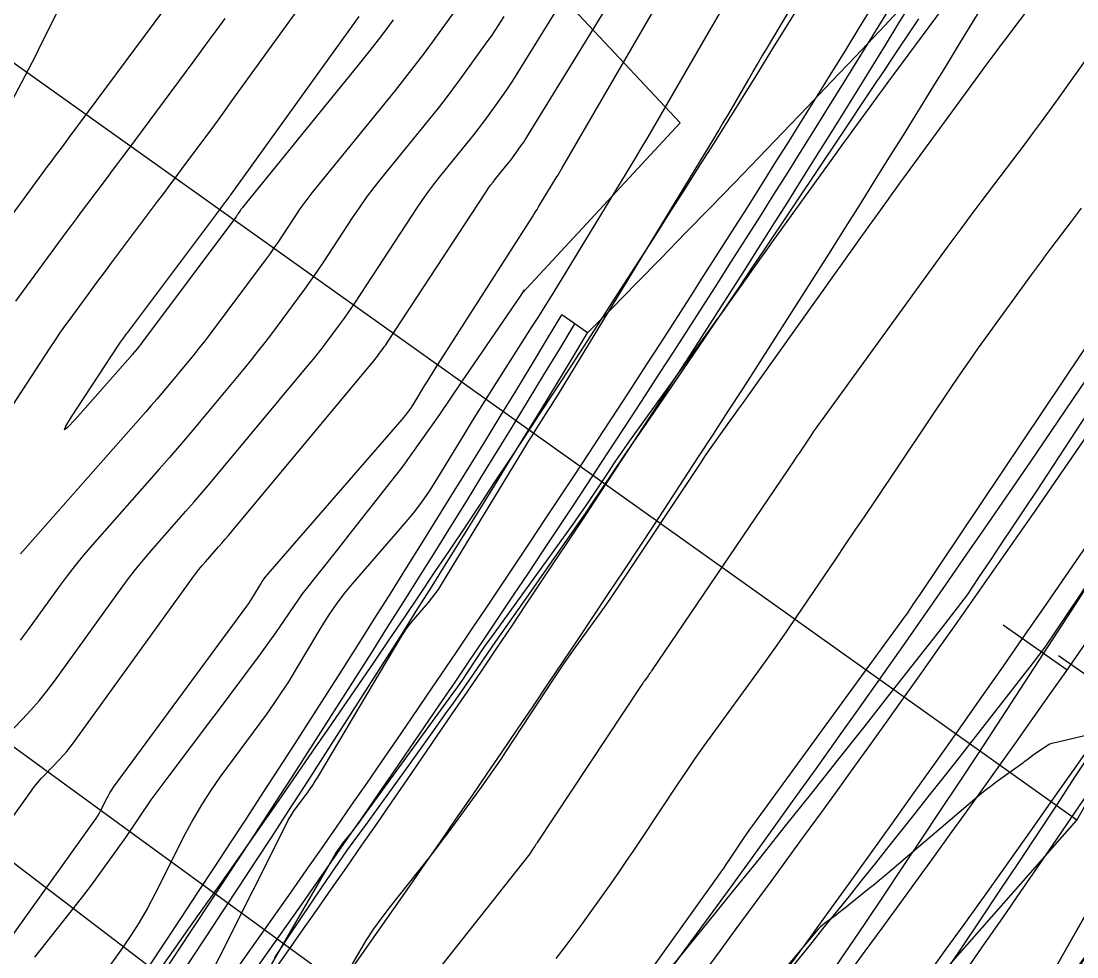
# Model space of a CAD drawing. Extents: x 658976 to 668726, y 639543 to 647196.
# Drawn here: x 662318.2 to 662385.7, y 643255.9 to 643315.7 of the extents above; entities that cross this region are included whole.
import ezdxf

# ---------------------------------------------------------------- set-up
doc = ezdxf.new("R2010")
doc.units = 0
for name, color, linetype in [('Ex_Major Contours', 7, 'Continuous'), ('Ex_Minor Contours', 7, 'Continuous'), ('R_Ramp 15 Degree_Min Ls', 7, 'Continuous'), ('R_Ramp 20 Degree Des Ls', 7, 'Continuous'), ('R_Ramp 20 Degree Des Ls Annot', 7, 'Continuous'), ('R_Ramp 20 Degree Existing Ramp', 7, 'Continuous'), ('R_Ramp 20 Degree_Min Ls', 7, 'Continuous')]:
    doc.layers.add(name, color=color, linetype=linetype)

msp = doc.modelspace()

# ---------------------------------------------------------------- linework, layer by layer
at = {"layer": 'Ex_Major Contours'}
for points in [[(662313.616, 643251.676), (662322.842, 643264.539), (662322.96, 643264.711), (662323.071, 643264.887), (662323.175, 643265.067), (662323.272, 643265.251), (662323.647, 643265.996), (662323.744, 643266.181), (662323.849, 643266.36), (662323.962, 643266.535), (662324.081, 643266.705), (662332.61, 643278.303), (662332.729, 643278.469), (662332.844, 643278.639), (662332.955, 643278.811), (662333.062, 643278.986), (662333.481, 643279.691), (662333.59, 643279.865), (662333.706, 643280.033), (662333.829, 643280.196), (662333.96, 643280.353), (662342.549, 643290.243), (662342.755, 643290.491), (662342.949, 643290.746), (662343.133, 643291.01), (662343.306, 643291.281), (662343.975, 643292.384), (662344.143, 643292.659), (662344.312, 643292.933), (662344.484, 643293.206), (662344.656, 643293.478), (662350.869, 643303.202), (662350.971, 643303.362), (662351.071, 643303.522), (662351.171, 643303.683), (662351.27, 643303.844), (662352.402, 643305.706), (662352.492, 643305.855), (662352.581, 643306.004), (662352.67, 643306.154), (662352.757, 643306.304), (662358.762, 643316.652)], [(662341.975, 643315.811), (662341.23, 643314.824), (662340.47, 643313.847), (662339.697, 643312.881), (662332.316, 643303.792), (662332.278, 643303.745), (662332.241, 643303.696), (662332.206, 643303.646), (662332.172, 643303.596), (662332.038, 643303.391), (662332.004, 643303.341), (662331.97, 643303.29), (662331.934, 643303.241), (662331.898, 643303.191), (662325.868, 643295.115), (662325.822, 643295.054), (662325.775, 643294.993), (662325.726, 643294.933), (662325.678, 643294.874), (662325.481, 643294.637), (662325.431, 643294.578), (662325.381, 643294.519), (662325.331, 643294.461), (662325.28, 643294.403), (662321.614, 643290.244), (662321.134, 643289.725), (662320.938, 643289.579), (662321.026, 643289.807), (662321.398, 643290.408), (662324.392, 643294.997), (662324.437, 643295.064), (662324.482, 643295.132), (662324.529, 643295.198), (662324.577, 643295.264), (662324.769, 643295.527), (662324.817, 643295.592), (662324.866, 643295.657), (662324.914, 643295.723), (662324.963, 643295.788), (662330.91, 643303.712), (662330.966, 643303.787), (662331.023, 643303.862), (662331.079, 643303.938), (662331.135, 643304.013), (662331.359, 643304.316), (662331.415, 643304.391), (662331.471, 643304.467), (662331.526, 643304.543), (662331.581, 643304.619), (662338.366, 643314.043), (662339.079, 643315.037), (662339.788, 643316.033)], [(662386.448, 643313.505), (662384.441, 643310.69), (662383.936, 643309.988), (662383.427, 643309.289), (662382.912, 643308.595), (662382.393, 643307.904), (662379.557, 643304.161), (662378.913, 643303.306), (662378.273, 643302.448), (662377.637, 643301.586), (662377.006, 643300.721), (662369.403, 643290.243), (662369.213, 643289.979), (662369.025, 643289.713), (662368.84, 643289.445), (662368.658, 643289.175), (662367.932, 643288.094), (662367.75, 643287.824), (662367.568, 643287.554), (662367.386, 643287.284), (662367.203, 643287.014), (662358.496, 643274.159), (662358.441, 643274.079), (662358.386, 643273.999), (662358.329, 643273.92), (662358.272, 643273.841), (662358.043, 643273.527), (662357.987, 643273.448), (662357.931, 643273.369), (662357.876, 643273.289), (662357.822, 643273.208), (662351.181, 643263.176), (662351.128, 643263.095), (662351.074, 643263.014), (662351.021, 643262.933), (662350.967, 643262.851), (662350.652, 643262.371), (662350.645, 643262.361), (662350.63, 643262.34), (662350.623, 643262.33), (662343.27, 643253.041)]]:
    msp.add_lwpolyline(points, dxfattribs=at)
at = {"layer": 'Ex_Minor Contours'}
for points in [[(662317.595, 643310.655), (662318.627, 643312.633), (662318.884, 643313.128), (662319.138, 643313.624), (662319.389, 643314.122), (662319.637, 643314.621), (662324.895, 643325.268)], [(662337.051, 643251.412), (662339.786, 643256.131), (662340.248, 643256.897), (662340.738, 643257.646), (662341.254, 643258.375), (662341.797, 643259.087), (662344.261, 643262.201), (662344.695, 643262.754), (662345.122, 643263.312), (662345.544, 643263.874), (662345.961, 643264.44), (662347.614, 643266.714), (662348.024, 643267.285), (662348.427, 643267.861), (662348.823, 643268.442), (662349.212, 643269.027), (662352.239, 643273.642), (662352.584, 643274.162), (662352.935, 643274.678), (662353.292, 643275.189), (662353.655, 643275.697), (662355.118, 643277.719), (662355.481, 643278.227), (662355.839, 643278.738), (662356.192, 643279.253), (662356.539, 643279.771), (662361.618, 643287.429), (662361.913, 643287.87), (662362.212, 643288.308), (662362.516, 643288.743), (662362.824, 643289.175), (662364.063, 643290.898), (662364.373, 643291.329), (662364.682, 643291.76), (662364.99, 643292.191), (662365.298, 643292.624), (662371.693, 643301.612), (662371.936, 643301.954), (662372.18, 643302.296), (662372.424, 643302.637), (662372.669, 643302.978), (662373.649, 643304.341), (662373.894, 643304.681), (662374.14, 643305.021), (662374.387, 643305.361), (662374.634, 643305.7), (662379.21, 643311.966), (662379.383, 643312.203), (662379.557, 643312.439), (662379.731, 643312.675), (662379.905, 643312.91), (662380.603, 643313.852), (662380.777, 643314.088), (662380.952, 643314.323), (662381.128, 643314.557), (662381.304, 643314.792), (662387.895, 643323.538)], [(662316.038, 643268.779), (662318.252, 643271.061), (662318.795, 643271.641), (662319.315, 643272.239), (662319.814, 643272.856), (662320.29, 643273.492), (662324.63, 643279.503), (662325.102, 643280.141), (662325.59, 643280.766), (662326.092, 643281.38), (662326.61, 643281.982), (662328.71, 643284.365), (662329.233, 643284.962), (662329.752, 643285.563), (662330.266, 643286.168), (662330.776, 643286.777), (662336.576, 643293.752), (662336.84, 643294.074), (662337.099, 643294.399), (662337.354, 643294.727), (662337.605, 643295.059), (662338.601, 643296.392), (662338.847, 643296.728), (662339.088, 643297.066), (662339.324, 643297.409), (662339.555, 643297.755), (662343.5, 643303.777), (662343.857, 643304.308), (662344.228, 643304.829), (662344.612, 643305.341), (662345.009, 643305.843), (662346.873, 643308.138), (662347.15, 643308.484), (662347.422, 643308.834), (662347.689, 643309.187), (662347.951, 643309.545), (662348.988, 643310.982), (662349.244, 643311.344), (662349.493, 643311.71), (662349.736, 643312.081), (662349.971, 643312.456), (662354.579, 643319.951)], [(662328.713, 643251.581), (662335.139, 643264.369), (662335.279, 643264.634), (662335.43, 643264.893), (662335.592, 643265.145), (662335.765, 643265.39), (662336.477, 643266.358), (662336.652, 643266.603), (662336.82, 643266.851), (662336.983, 643267.103), (662337.14, 643267.359), (662342.449, 643276.292), (662342.638, 643276.594), (662342.84, 643276.887), (662343.054, 643277.17), (662343.282, 643277.445), (662344.218, 643278.523), (662344.446, 643278.797), (662344.662, 643279.079), (662344.865, 643279.371), (662345.056, 643279.672), (662350.252, 643288.234), (662350.45, 643288.557), (662350.649, 643288.88), (662350.85, 643289.201), (662351.053, 643289.521), (662351.869, 643290.798), (662352.072, 643291.117), (662352.274, 643291.438), (662352.473, 643291.76), (662352.671, 643292.084), (662362.471, 643308.198), (662362.758, 643308.672), (662363.043, 643309.148), (662363.325, 643309.626), (662363.605, 643310.105), (662364.718, 643312.024), (662364.997, 643312.503), (662365.277, 643312.982), (662365.558, 643313.46), (662365.841, 643313.938), (662369.549, 643320.189)], [(662311.045, 643255.586), (662318.8, 643266.459), (662319.004, 643266.734), (662319.218, 643267), (662319.441, 643267.259), (662319.675, 643267.508), (662320.629, 643268.492), (662320.863, 643268.742), (662321.087, 643269), (662321.302, 643269.265), (662321.507, 643269.539), (662329.155, 643280.131), (662329.345, 643280.388), (662329.541, 643280.64), (662329.743, 643280.887), (662329.952, 643281.129), (662330.797, 643282.089), (662331.008, 643282.329), (662331.217, 643282.572), (662331.424, 643282.815), (662331.629, 643283.06), (662340.727, 643294.003), (662340.805, 643294.098), (662340.882, 643294.194), (662340.958, 643294.291), (662341.032, 643294.39), (662341.327, 643294.785), (662341.4, 643294.884), (662341.472, 643294.984), (662341.542, 643295.086), (662341.61, 643295.189), (662347.907, 643304.801), (662348.051, 643305.015), (662348.2, 643305.225), (662348.355, 643305.431), (662348.514, 643305.633), (662349.265, 643306.557), (662349.376, 643306.696), (662349.486, 643306.837), (662349.593, 643306.979), (662349.699, 643307.123), (662350.116, 643307.702), (662350.22, 643307.848), (662350.32, 643307.995), (662350.417, 643308.144), (662350.512, 643308.295), (662357.18, 643319.14)], [(662329.072, 643318.854), (662321.227, 643308.282), (662321.117, 643308.134), (662321.007, 643307.986), (662320.897, 643307.839), (662320.786, 643307.691), (662320.343, 643307.101), (662320.233, 643306.953), (662320.123, 643306.805), (662320.013, 643306.657), (662319.904, 643306.509), (662313.184, 643297.34)], [(662347.268, 643318.287), (662344.454, 643314.388), (662343.879, 643313.603), (662343.294, 643312.827), (662342.697, 643312.059), (662342.089, 643311.3), (662336.767, 643304.747), (662336.501, 643304.411), (662336.244, 643304.068), (662335.996, 643303.72), (662335.757, 643303.364), (662334.817, 643301.93), (662334.579, 643301.573), (662334.336, 643301.22), (662334.088, 643300.871), (662333.834, 643300.526), (662330.188, 643295.642), (662329.868, 643295.219), (662329.542, 643294.801), (662329.212, 643294.387), (662328.875, 643293.977), (662327.52, 643292.346), (662327.179, 643291.94), (662326.836, 643291.536), (662326.49, 643291.134), (662326.14, 643290.735), (662318.117, 643281.634)], [(662377.648, 643317.279), (662373.974, 643312.318), (662373.651, 643311.882), (662373.329, 643311.445), (662373.008, 643311.007), (662372.688, 643310.569), (662371.407, 643308.815), (662371.087, 643308.377), (662370.768, 643307.937), (662370.45, 643307.497), (662370.133, 643307.057), (662366.217, 643301.611), (662365.808, 643301.041), (662365.4, 643300.471), (662364.992, 643299.9), (662364.585, 643299.329), (662362.959, 643297.043), (662362.552, 643296.472), (662362.144, 643295.901), (662361.736, 643295.331), (662361.326, 643294.761), (662357.023, 643288.78), (662356.699, 643288.325), (662356.379, 643287.867), (662356.064, 643287.406), (662355.753, 643286.942), (662354.518, 643285.079), (662354.207, 643284.615), (662353.891, 643284.154), (662353.57, 643283.697), (662353.245, 643283.242), (662348.142, 643276.189), (662347.942, 643275.91), (662347.746, 643275.629), (662347.553, 643275.345), (662347.364, 643275.06), (662346.611, 643273.912), (662346.421, 643273.627), (662346.228, 643273.343), (662346.031, 643273.062), (662345.831, 643272.784), (662339.927, 643264.665), (662339.782, 643264.468), (662339.635, 643264.272), (662339.487, 643264.079), (662339.336, 643263.886), (662338.729, 643263.12), (662338.581, 643262.926), (662338.44, 643262.726), (662338.307, 643262.522), (662338.181, 643262.313), (662330.894, 643249.737)], [(662314.317, 643286.074), (662320.025, 643294.824), (662320.334, 643295.29), (662320.649, 643295.753), (662320.971, 643296.211), (662321.298, 643296.665), (662322.622, 643298.471), (662322.954, 643298.922), (662323.287, 643299.372), (662323.621, 643299.821), (662323.956, 643300.269), (662326.891, 643304.18), (662327.287, 643304.708), (662327.683, 643305.238), (662328.078, 643305.768), (662328.472, 643306.298), (662330.048, 643308.422), (662330.441, 643308.953), (662330.832, 643309.486), (662331.221, 643310.02), (662331.608, 643310.556), (662335.963, 643316.606)], [(662317.834, 643297.811), (662321.052, 643302.202), (662321.378, 643302.646), (662321.706, 643303.088), (662322.034, 643303.53), (662322.364, 643303.97), (662323.685, 643305.731), (662324.015, 643306.172), (662324.345, 643306.612), (662324.674, 643307.054), (662325.002, 643307.495), (662329.165, 643313.105), (662329.681, 643313.803), (662330.194, 643314.503), (662330.705, 643315.205), (662331.214, 643315.909)], [(662349.054, 643316.018), (662348.667, 643315.425), (662348.269, 643314.84), (662347.86, 643314.263), (662346.202, 643311.966), (662345.784, 643311.395), (662345.358, 643310.83), (662344.923, 643310.272), (662344.481, 643309.719), (662341.218, 643305.701), (662340.724, 643305.077), (662340.247, 643304.441), (662339.786, 643303.793), (662339.341, 643303.133), (662337.5, 643300.322), (662337.107, 643299.732), (662336.705, 643299.148), (662336.295, 643298.571), (662335.875, 643298), (662334.179, 643295.728), (662333.751, 643295.163), (662333.316, 643294.604), (662332.874, 643294.05), (662332.424, 643293.502), (662329.559, 643290.056), (662328.927, 643289.302), (662328.29, 643288.553), (662327.648, 643287.808), (662327.001, 643287.068), (662322.714, 643282.206), (662322.16, 643281.562), (662321.623, 643280.905), (662321.101, 643280.236), (662320.596, 643279.554), (662318.607, 643276.799), (662318.098, 643276.12)], [(662362.83, 643316.204), (662362.528, 643315.69), (662362.226, 643315.175), (662361.926, 643314.659), (662358.525, 643308.798), (662358.169, 643308.187), (662357.809, 643307.578), (662357.446, 643306.971), (662357.08, 643306.366), (662352.475, 643298.794), (662352.073, 643298.137), (662351.668, 643297.483), (662351.259, 643296.831), (662350.846, 643296.182), (662348.424, 643292.39), (662347.953, 643291.648), (662347.486, 643290.903), (662347.023, 643290.155), (662346.565, 643289.405), (662344.741, 643286.399), (662344.27, 643285.658), (662343.769, 643284.94), (662343.237, 643284.243), (662342.676, 643283.568), (662339.346, 643279.734), (662338.814, 643279.093), (662338.313, 643278.431), (662337.841, 643277.747), (662337.4, 643277.04), (662335.695, 643274.172), (662335.26, 643273.461), (662334.809, 643272.76), (662334.34, 643272.071), (662333.854, 643271.394), (662330.886, 643267.357), (662330.273, 643266.485), (662329.698, 643265.591), (662329.162, 643264.673), (662328.663, 643263.731), (662326.747, 643259.918), (662326.25, 643258.975), (662325.718, 643258.054), (662325.149, 643257.155), (662324.545, 643256.277), (662320.918, 643251.219)], [(662385.969, 643303.753), (662385.652, 643303.326), (662385.333, 643302.901), (662384.048, 643301.206), (662383.728, 643300.782), (662383.411, 643300.356), (662383.095, 643299.928), (662382.782, 643299.499), (662379.965, 643295.616), (662379.395, 643294.823), (662378.832, 643294.025), (662378.277, 643293.221), (662377.728, 643292.413), (662372.75, 643284.998), (662372.13, 643284.075), (662371.509, 643283.153), (662370.887, 643282.232), (662370.264, 643281.311), (662367.77, 643277.63), (662367.143, 643276.712), (662366.508, 643275.8), (662365.865, 643274.894), (662365.214, 643273.993), (662362.412, 643270.151), (662361.833, 643269.348), (662361.263, 643268.538), (662360.703, 643267.722), (662360.151, 643266.899), (662357.812, 643263.366), (662357.339, 643262.657), (662356.859, 643261.953), (662356.374, 643261.253), (662355.882, 643260.558), (662353.901, 643257.784), (662353.401, 643257.095), (662352.889, 643256.414), (662352.367, 643255.741)], [(662387.413, 643296.564), (662375.65, 643279.044), (662375.551, 643278.898), (662375.453, 643278.751), (662375.354, 643278.605), (662375.255, 643278.458), (662374.858, 643277.873), (662374.759, 643277.727), (662374.658, 643277.582), (662374.555, 643277.438), (662374.452, 643277.295), (662364.944, 643264.258), (662364.754, 643263.994), (662364.566, 643263.727), (662364.382, 643263.458), (662364.2, 643263.187), (662363.48, 643262.1), (662363.299, 643261.829), (662363.115, 643261.559), (662362.929, 643261.291), (662362.741, 643261.025), (662355.77, 643251.262)], [(662388.101, 643270.447), (662384.207, 643269.531), (662384.09, 643269.498), (662383.978, 643269.455), (662383.87, 643269.402), (662383.766, 643269.339), (662383.345, 643269.059), (662383.251, 643268.995), (662383.158, 643268.93), (662383.066, 643268.864), (662382.974, 643268.797), (662382.611, 643268.526), (662382.52, 643268.458), (662382.429, 643268.391), (662382.337, 643268.324), (662382.246, 643268.258), (662380.547, 643267.029), (662380.236, 643266.799), (662379.929, 643266.563), (662379.628, 643266.321), (662379.331, 643266.073), (662373.725, 643261.295), (662373.402, 643261.023), (662373.078, 643260.753), (662372.752, 643260.485), (662372.423, 643260.22), (662370.732, 643258.866), (662370.588, 643258.753), (662370.444, 643258.64), (662370.298, 643258.529), (662370.151, 643258.42), (662369.561, 643257.984), (662369.417, 643257.871), (662369.281, 643257.751), (662369.152, 643257.622), (662369.03, 643257.486), (662358.545, 643245.017)]]:
    msp.add_lwpolyline(points, dxfattribs=at)
at = {"layer": 'R_Ramp 15 Degree_Min Ls'}
msp.add_line((662366.831, 643224.338), (662444.003, 643360.269), dxfattribs=at)
for points in [[(662366.831, 643224.338), (662287.339, 643285.01), (662207.847, 643345.681)], [(662384.522, 643275.137), (662388.629, 643272.284)]]:
    msp.add_lwpolyline(points, dxfattribs=at)
for radius in [1132.416, 1138.416, 1145.916, 1153.416, 1157.416]:
    msp.add_arc((661447.486, 643926.022), radius, 314.880047, 330.415092, dxfattribs=at)
at = {"layer": 'R_Ramp 20 Degree Des Ls'}
msp.add_line((662350.238, 643298.334), (662360.32, 643309.224), dxfattribs=at)
for points in [[(662360.32, 643309.224), (662345.439, 643325.123), (662345.534, 643325.363), (662347.235, 643329.615), (662348.105, 643331.517), (662349.261, 643333.944), (662350.937, 643337.481), (662351.303, 643338.255), (662351.38, 643338.419), (662353.278, 643342.603), (662353.679, 643343.49), (662355.241, 643346.952), (662356.362, 643349.523), (662357.099, 643351.359), (662358.791, 643355.702)], [(662319.032, 643255.828), (662322.022, 643259.603), (662322.659, 643260.441), (662324.87, 643263.489), (662326.486, 643265.901), (662327.636, 643267.435), (662330.491, 643271.224), (662330.534, 643271.28), (662333.421, 643275.133), (662334.451, 643276.58), (662336.172, 643279.087), (662338.418, 643281.931), (662339.158, 643282.867), (662342.141, 643286.653), (662342.546, 643287.168), (662344.948, 643290.566), (662346.349, 643292.639), (662347.657, 643294.549), (662350.107, 643298.141), (662350.37, 643298.528)], [(662354.398, 643295.78), (662353.578, 643296.356), (662352.758, 643296.933)]]:
    msp.add_lwpolyline(points, dxfattribs=at)
for centre, radius, start, end in [((661483.324, 644156.776), 1224.78, 315.33337, 322.037232), ((661447.452, 643932.983), 1138.416, 318.658885, 330.415092), ((661403.5, 643873.811), 1160.901, 322.28676, 331.036784), ((661403.109, 643874.068), 1165.359, 322.27257, 331.022594), ((661435.595, 643848.779), 1070.384, 322.457729, 328.965173), ((661435.595, 643848.779), 1071.384, 322.457729, 328.96138), ((661435.595, 643848.779), 1072.384, 322.457729, 328.957595)]:
    msp.add_arc(centre, radius, start, end, dxfattribs=at)
at = {"layer": 'R_Ramp 20 Degree Des Ls Annot'}
for p, q in [((662385.704, 643264.603), (662443.968, 643367.23)), ((662307.747, 643176.006), (662385.704, 643264.603))]:
    msp.add_line(p, q, dxfattribs=at)
for points in [[(662385.704, 643264.603), (662222.81, 643380.644)], [(662380.993, 643277.095), (662385.084, 643274.221)]]:
    msp.add_lwpolyline(points, dxfattribs=at)
msp.add_arc((661447.452, 643932.983), 1145.916, 318.655361, 330.415092, dxfattribs=at)
at = {"layer": 'R_Ramp 20 Degree Existing Ramp'}
msp.add_line((662370.487, 643230.776), (662435.025, 643344.454), dxfattribs=at)
msp.add_lwpolyline([(662370.487, 643230.776), (662289.681, 643289.686), (662208.874, 643348.595)], dxfattribs=at)
msp.add_lwpolyline([(662370.487, 643230.776), (662289.681, 643289.686), (662208.874, 643348.595)], dxfattribs=at)
for centre, radius, start, end in [((661438.509, 643910.207), 1132.416, 326.124998, 330.415092), ((661438.509, 643910.207), 1138.416, 326.124998, 330.415092), ((661438.509, 643910.207), 1145.916, 317.399331, 330.415092), ((661427.912, 643896.112), 1104.263, 318.305917, 329.795162), ((661427.912, 643896.112), 1114.263, 318.305917, 329.784659), ((661427.912, 643896.112), 1108.263, 318.306735, 329.532402), ((661427.912, 643896.112), 1109.263, 318.305917, 329.531584), ((661427.912, 643896.112), 1110.263, 318.305101, 329.530768), ((661485.38, 643969.654), 1129.161, 313.566417, 322.292084), ((661485.38, 643969.654), 1135.148, 313.586661, 322.312328), ((661391.672, 643850.733), 1161.607, 321.125194, 329.850861), ((661391.672, 643850.733), 1165.599, 321.112417, 329.838084)]:
    msp.add_arc(centre, radius, start, end, dxfattribs=at)
at = {"layer": 'R_Ramp 20 Degree_Min Ls'}
msp.add_lwpolyline([(662334.392, 643255.813), (662334.739, 643256.329), (662335.316, 643257.189), (662337.414, 643260.329), (662339.041, 643262.711), (662340.193, 643264.255), (662342.961, 643268.099), (662343.005, 643268.16), (662344.178, 643269.798), (662344.45, 643270.18), (662345.32, 643271.399), (662345.803, 643272.076), (662346.819, 643273.53), (662348.538, 643276.035), (662350.624, 643278.999), (662351.306, 643279.972), (662354.06, 643283.92), (662354.262, 643284.22), (662354.43, 643284.47), (662354.592, 643284.711), (662356.739, 643287.919), (662358.165, 643289.99), (662359.466, 643291.887), (662361.928, 643295.492), (662362.18, 643295.864), (662364.048, 643298.629), (662364.874, 643299.856), (662365.657, 643301.019), (662367.562, 643303.853), (662369.373, 643306.558), (662370.24, 643307.858), (662372.917, 643311.864), (662373.079, 643312.105), (662373.517, 643312.76), (662373.706, 643313.042), (662375.594, 643315.872)], dxfattribs=at)
for centre, radius, start, end in [((661433.528, 643891.515), 1132.416, 316.223981, 330.415092), ((661433.528, 643891.515), 1138.416, 316.223981, 330.415092), ((661433.528, 643891.515), 1153.416, 324.576795, 330.415092), ((661433.528, 643891.515), 1157.416, 324.573295, 330.110656), ((660946.052, 643800.385), 1572, 336.195912, 341.943158)]:
    msp.add_arc(centre, radius, start, end, dxfattribs=at)

doc.saveas('drawing.dxf')
